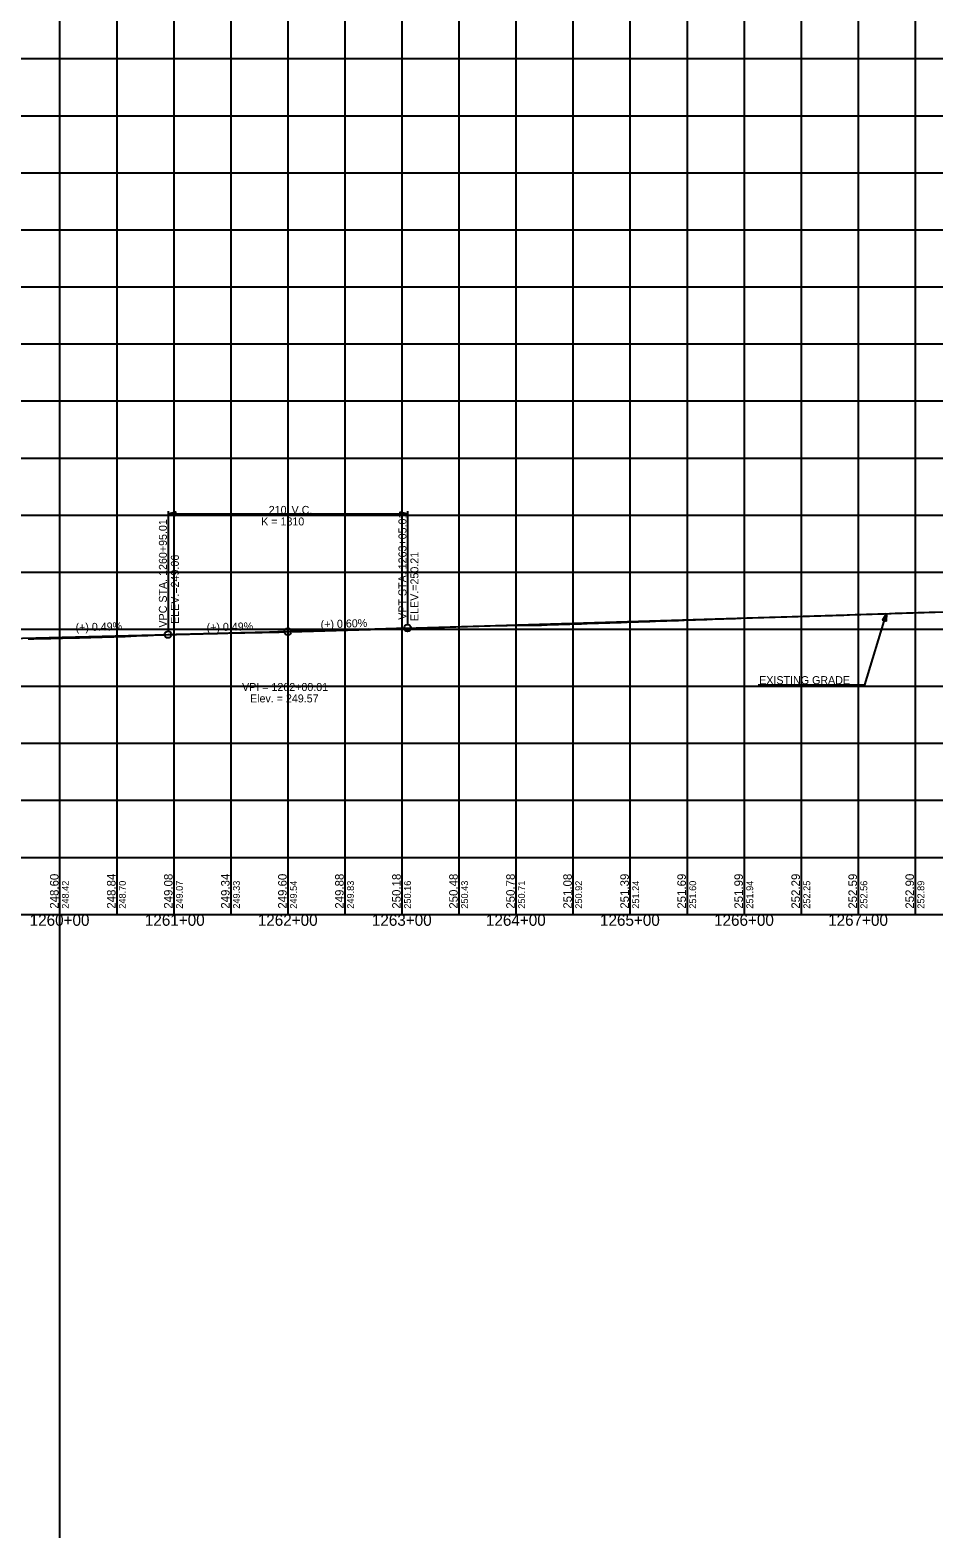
# Model space of a CAD drawing. Extents: x -90830 to 2015517, y -20856 to 836331.
# Drawn here: x 14898 to 15690, y -11344 to -10022 of the extents above; entities that cross this region are included whole.
import ezdxf

# ---------------------------------------------------------------- set-up
doc = ezdxf.new("R2010")
doc.units = 0
for name, color, linetype in [('Level 1', 7, 'Continuous'), ('RD_DDB_GradeTX', 7, 'Continuous'), ('RD_DDB_Profile_Elev', 7, 'Continuous'), ('RD_DDB_Profile_EX', 7, 'Continuous'), ('RD_DDB_Profile_Lbl', 7, 'Continuous'), ('RD_DDB_Profile_PR', 7, 'Continuous'), ('RD_DDB_StaTX', 7, 'Continuous'), ('RD_DDB_StripGrade', 7, 'Continuous'), ('RD_DDB_VCLbl', 7, 'Continuous'), ('RD_GPK_Profile_Cell', 7, 'Continuous'), ('RD_PD_Final_TX', 7, 'Continuous'), ('RD_TX_Drainage', 7, 'Continuous')]:
    doc.layers.add(name, color=color, linetype=linetype)

msp = doc.modelspace()

# ---------------------------------------------------------------- linework, layer by layer
at = {"layer": 'Level 1'}
for p, q in [((14923.5, -3180.8), (14923.5, -11343.5)), ((14923.5, -9797.1), (14923.5, -10297.1)), ((14973.5, -9797.1), (14973.5, -10297.1)), ((15023.5, -9797.1), (15023.5, -10297.1)), ((15073.5, -9797.1), (15073.5, -10297.1)), ((15123.5, -9797.1), (15123.5, -10297.1)), ((15173.5, -9797.1), (15173.5, -10297.1)), ((15223.5, -9797.1), (15223.5, -10297.1)), ((15273.5, -9797.1), (15273.5, -10297.1)), ((15323.5, -9797.1), (15323.5, -10297.1)), ((15373.5, -9797.1), (15373.5, -10297.1)), ((15423.5, -9797.1), (15423.5, -10297.1)), ((15473.5, -9797.1), (15473.5, -10297.1)), ((15523.5, -9797.1), (15523.5, -10297.1)), ((15573.5, -9797.1), (15573.5, -10297.1)), ((15623.5, -9797.1), (15623.5, -10297.1)), ((15673.5, -9797.1), (15673.5, -10297.1)), ((14373.5, -10047.1), (15973.5, -10047.1)), ((14373.5, -10097.1), (15973.5, -10097.1)), ((14373.5, -10147.1), (15973.5, -10147.1)), ((14373.5, -10197.1), (15973.5, -10197.1)), ((14373.5, -10247.1), (15973.5, -10247.1)), ((14373.5, -10297.1), (15973.5, -10297.1)), ((14373.5, -10297.1), (15973.5, -10297.1)), ((14923.5, -10297.1), (14923.5, -10797.1)), ((14973.5, -10297.1), (14973.5, -10797.1)), ((15023.5, -10297.1), (15023.5, -10797.1)), ((15073.5, -10297.1), (15073.5, -10797.1)), ((15123.5, -10297.1), (15123.5, -10797.1)), ((15173.5, -10297.1), (15173.5, -10797.1)), ((15223.5, -10297.1), (15223.5, -10797.1)), ((15273.5, -10297.1), (15273.5, -10797.1)), ((15323.5, -10297.1), (15323.5, -10797.1)), ((15373.5, -10297.1), (15373.5, -10797.1)), ((15423.5, -10297.1), (15423.5, -10797.1)), ((15473.5, -10297.1), (15473.5, -10797.1)), ((15523.5, -10297.1), (15523.5, -10797.1)), ((15573.5, -10297.1), (15573.5, -10797.1)), ((15623.5, -10297.1), (15623.5, -10797.1)), ((15673.5, -10297.1), (15673.5, -10797.1)), ((14373.5, -10347.1), (15973.5, -10347.1)), ((14373.5, -10397.1), (15973.5, -10397.1)), ((14373.5, -10447.1), (15973.5, -10447.1)), ((14373.5, -10497.1), (15973.5, -10497.1)), ((14373.5, -10547.1), (15973.5, -10547.1)), ((14373.5, -10597.1), (15973.5, -10597.1)), ((14373.5, -10647.1), (15973.5, -10647.1)), ((14373.5, -10697.1), (15973.5, -10697.1)), ((14373.5, -10747.1), (15973.5, -10747.1)), ((14373.5, -10797.1), (15973.5, -10797.1))]:
    msp.add_line(p, q, dxfattribs=at)
at = {"layer": 'RD_DDB_GradeTX'}
for p, q in [((15052.5, -10551), (15120.5, -10549.3)), ((15194.4, -10547.1), (15126.5, -10549.2))]:
    msp.add_line(p, q, dxfattribs=at)
msp.add_circle((15123.5, -10549.3), 3, dxfattribs=at)
at = {"layer": 'RD_DDB_Profile_EX'}
for points in [[(15045.9, -10551.1), (15050.9, -10551), (15055.9, -10550.9), (15060.9, -10550.8), (15065.9, -10550.6), (15070.9, -10550.5), (15075.9, -10550.4), (15080.9, -10550.3), (15085.9, -10550.2), (15090.9, -10550.1), (15095.9, -10550), (15100.9, -10549.9), (15105.9, -10549.8), (15110.9, -10549.7), (15115.9, -10549.6), (15120.9, -10549.5), (15125.9, -10549.3), (15130.9, -10549.2), (15135.9, -10549.1), (15140.9, -10548.9), (15145.9, -10548.8), (15150.9, -10548.6), (15155.9, -10548.5), (15160.9, -10548.3), (15165.9, -10548.2), (15170.9, -10548), (15175.9, -10547.9), (15180.9, -10547.7), (15185.9, -10547.6), (15190.9, -10547.4), (15195.9, -10547.3), (15200.9, -10547.1), (15205.9, -10546.9), (15210.9, -10546.8), (15215.9, -10546.6), (15220.9, -10546.4), (15225.9, -10546.3), (15230.9, -10546.1), (15235.9, -10546), (15240.9, -10545.9), (15245.9, -10545.7), (15250.9, -10545.6), (15255.9, -10545.5), (15260.9, -10545.3), (15265.9, -10545.2), (15270.9, -10545), (15275.9, -10544.9), (15280.9, -10544.7), (15285.9, -10544.6), (15290.9, -10544.5), (15295.9, -10544.3), (15300.9, -10544.2), (15305.9, -10544), (15310.9, -10543.9), (15315.9, -10543.8), (15320.9, -10543.6), (15325.9, -10543.5), (15330.9, -10543.5), (15335.9, -10543.5), (15340.9, -10543.5), (15345.9, -10543.5), (15350.9, -10543.3), (15355.9, -10543.1), (15360.9, -10543), (15365.9, -10542.8), (15370.9, -10542.6), (15375.9, -10542.4), (15380.9, -10542.3), (15385.9, -10542.1), (15390.9, -10541.9), (15395.9, -10541.8), (15400.9, -10541.6), (15405.9, -10541.5), (15410.9, -10541.3), (15415.9, -10541.2), (15420.9, -10541), (15425.9, -10540.8), (15430.9, -10540.7), (15435.9, -10540.5), (15440.9, -10540.3), (15445.9, -10540.1), (15450.9, -10539.9), (15455.9, -10539.8), (15460.9, -10539.6), (15465.9, -10539.4), (15470.9, -10539.2), (15475.9, -10539), (15480.9, -10538.8), (15485.9, -10538.6), (15490.9, -10538.5), (15495.9, -10538.3), (15500.9, -10538.1), (15505.9, -10538), (15510.9, -10537.8), (15515.9, -10537.7), (15520.9, -10537.5), (15525.9, -10537.3), (15530.9, -10537.2), (15535.9, -10537), (15540.9, -10536.9), (15545.9, -10536.7)], [(15545.9, -10536.7), (15550.9, -10536.6), (15555.9, -10536.4), (15560.9, -10536.3), (15565.9, -10536.1), (15570.9, -10535.9), (15575.9, -10535.8), (15580.9, -10535.6), (15585.9, -10535.4), (15590.9, -10535.3), (15595.9, -10535.1), (15600.9, -10535), (15605.9, -10534.8), (15610.9, -10534.7), (15615.9, -10534.5), (15620.9, -10534.4), (15625.9, -10534.2), (15630.9, -10534.1), (15635.9, -10533.9), (15640.9, -10533.7), (15645.9, -10533.6), (15650.9, -10533.4), (15655.9, -10533.2), (15660.9, -10533.1), (15665.9, -10532.9), (15670.9, -10532.8), (15675.9, -10532.6), (15680.9, -10532.4), (15685.9, -10532.3), (15690.9, -10532.1)], [(14895.9, -10555.7), (14900.9, -10555.5), (14905.9, -10555.4), (14910.9, -10555.3), (14915.9, -10555.2), (14920.9, -10555.1), (14925.9, -10555), (14930.9, -10554.8), (14935.9, -10554.7), (14940.9, -10554.6), (14945.9, -10554.4), (14950.9, -10554.3), (14955.9, -10554.1), (14960.9, -10554), (14965.9, -10553.9), (14970.9, -10553.7), (14975.9, -10553.5), (14980.9, -10553.4), (14985.9, -10553.2), (14990.9, -10553), (14995.9, -10552.8), (15000.9, -10552.6), (15005.9, -10552.4), (15010.9, -10552.2), (15015.9, -10552), (15020.9, -10551.8), (15025.9, -10551.7), (15030.9, -10551.5), (15035.9, -10551.4), (15040.9, -10551.3), (15045.9, -10551.1)]]:
    msp.add_lwpolyline(points, dxfattribs=at)
at = {"layer": 'RD_DDB_Profile_PR'}
for p, q in [((15228.5, -10546.1), (15908.5, -10525.5)), ((14818.4, -10556.7), (15018.5, -10551.8))]:
    msp.add_line(p, q, dxfattribs=at)
msp.add_spline([(15018.5, -10551.8), (15022.7, -10551.7), (15026.9, -10551.6), (15031.1, -10551.5), (15035.3, -10551.4), (15039.5, -10551.3), (15043.7, -10551.2), (15047.9, -10551.1), (15052.1, -10551), (15056.3, -10550.9), (15060.5, -10550.8), (15064.7, -10550.7), (15068.9, -10550.6), (15073.1, -10550.4), (15077.3, -10550.3), (15081.5, -10550.2), (15085.7, -10550.1), (15089.9, -10550), (15094.1, -10549.9), (15098.3, -10549.8), (15102.5, -10549.7), (15106.7, -10549.6), (15110.9, -10549.4), (15115.1, -10549.3), (15119.3, -10549.2), (15123.5, -10549.1), (15127.7, -10549), (15131.9, -10548.9), (15136.1, -10548.8), (15140.3, -10548.6), (15144.5, -10548.5), (15148.7, -10548.4), (15152.9, -10548.3), (15157.1, -10548.2), (15161.3, -10548.1), (15165.5, -10547.9), (15169.7, -10547.8), (15173.9, -10547.7), (15178.1, -10547.6), (15182.3, -10547.4), (15186.5, -10547.3), (15190.7, -10547.2), (15194.9, -10547.1), (15199.1, -10547), (15203.3, -10546.8), (15207.5, -10546.7), (15211.7, -10546.6), (15215.9, -10546.5), (15220.1, -10546.3), (15224.3, -10546.2), (15228.5, -10546.1)], degree=3, dxfattribs=at)
at = {"layer": 'RD_DDB_VCLbl'}
for p, q in [((15018.5, -10443.6), (15018.5, -10548.8)), ((15018.5, -10446.1), (15228.5, -10446.1)), ((15228.5, -10443.6), (15228.5, -10543.1))]:
    msp.add_line(p, q, dxfattribs=at)
for centre in [(15228.5, -10546.1), (15018.5, -10551.8)]:
    msp.add_circle(centre, 3, dxfattribs=at)
at = {"layer": 'RD_GPK_Profile_Cell'}
msp.add_line((4823.5, -10797.1), (75223.5, -10797.1), dxfattribs=at)
at = {"layer": 'RD_PD_Final_TX'}
for p, q in [((15648.4, -10533.5), (15645, -10539.2)), ((15648.1, -10540.2), (15645, -10539.2)), ((15646.6, -10539.7), (15648.4, -10533.5)), ((15648.4, -10533.5), (15648.1, -10540.2))]:
    msp.add_line(p, q, dxfattribs=at)
for points in [[(15536, -10595.9), (15629.4, -10595.9), (15648.4, -10533.5)], [(15648.3, -10533.9), (15646.5, -10539.6), (15648.2, -10534.1), (15646.5, -10539.6), (15648.1, -10534.3), (15646.4, -10539.6), (15648, -10534.4), (15646.4, -10539.6), (15647.8, -10534.6), (15646.3, -10539.6), (15647.7, -10534.8), (15646.2, -10539.5), (15647.6, -10535), (15646.2, -10539.5), (15647.4, -10535.3), (15646.1, -10539.5), (15647.3, -10535.5), (15646, -10539.5), (15647.2, -10535.8), (15646, -10539.5), (15647, -10536), (15645.9, -10539.4), (15646.8, -10536.3), (15645.9, -10539.4), (15646.6, -10536.6), (15645.8, -10539.4), (15646.5, -10536.9), (15645.7, -10539.4), (15646.3, -10537.1), (15645.7, -10539.4), (15646.2, -10537.5), (15645.6, -10539.3), (15646, -10537.7), (15645.5, -10539.3), (15645.8, -10537.9), (15645.5, -10539.3), (15645.7, -10538.3), (15645.4, -10539.3), (15645.6, -10538.5), (15645.3, -10539.2), (15645.4, -10538.6), (15645.2, -10539.1), (15645.1, -10539.2), (15645.2, -10539.2)], [(15646.6, -10539.6), (15648.4, -10533.9), (15646.7, -10539.7), (15648.4, -10534.1), (15646.7, -10539.7), (15648.4, -10534.3), (15646.8, -10539.7), (15648.4, -10534.6), (15646.9, -10539.7), (15648.3, -10534.9), (15647, -10539.8), (15648.3, -10535.3), (15647, -10539.8), (15648.3, -10535.6), (15647.1, -10539.8), (15648.3, -10535.9), (15647.2, -10539.8), (15648.2, -10536.2), (15647.2, -10539.8), (15648.2, -10536.5), (15647.3, -10539.8), (15648.2, -10536.8), (15647.4, -10539.9), (15648.2, -10537.3), (15647.5, -10539.9), (15648.2, -10537.6), (15647.5, -10539.9), (15648.2, -10538), (15647.6, -10539.9), (15648.1, -10538.4), (15647.7, -10540), (15648.1, -10538.7), (15647.8, -10540), (15648.1, -10539), (15647.8, -10540.1), (15648.1, -10539.4), (15647.9, -10540), (15648.1, -10539.8), (15648, -10540)]]:
    msp.add_lwpolyline(points, dxfattribs=at)
at = {"layer": 'RD_TX_Drainage'}
for points in [[(15025.1, -10447.7), (15018.5, -10446.1), (15025.1, -10444.4)], [(15221.9, -10444.4), (15228.5, -10446.1), (15221.9, -10447.7)]]:
    msp.add_lwpolyline(points, close=True, dxfattribs=at)

# ---------------------------------------------------------------- texts
at = {"layer": 'RD_DDB_GradeTX'}
for s, rotation, p in [('(+) 0.49%', 1.3989, (14937.5, -10549)), ('(+) 0.49%', 1.3989, (15052.4, -10549)), ('(+) 0.60%', 1.731, (15152.4, -10546.4))]:
    msp.add_text(s, height=7, rotation=rotation, dxfattribs=at).set_placement(p)
at = {"layer": 'RD_DDB_Profile_Elev'}
for s, p in [('248.60', (14922.5, -10792.1)), ('248.84', (14972.5, -10792.1)), ('249.08', (15022.5, -10792.1)), ('249.34', (15072.5, -10792.1)), ('249.60', (15122.5, -10792.1)), ('249.88', (15172.5, -10792.1)), ('250.18', (15222.5, -10792.1)), ('250.48', (15272.5, -10792.1)), ('250.78', (15322.5, -10792.1)), ('251.08', (15372.5, -10792.1)), ('251.39', (15422.5, -10792.1)), ('251.69', (15472.5, -10792.1)), ('251.99', (15522.5, -10792.1)), ('252.29', (15572.5, -10792.1)), ('252.59', (15622.5, -10792.1)), ('252.90', (15672.5, -10792.1))]:
    msp.add_text(s, height=7.5, rotation=90, dxfattribs=at).set_placement(p)
at = {"layer": 'RD_DDB_Profile_Lbl'}
for s, p in [('VPI = 1262+00.01', (15083.4, -10601.3)), ('Elev. = 249.57', (15090.4, -10611.3))]:
    msp.add_text(s, height=7, dxfattribs=at).set_placement(p)
at = {"layer": 'RD_DDB_StaTX'}
for s, p in [('1260+00', (14897.2, -10807.1)), ('1261+00', (14998.2, -10807.1)), ('1262+00', (15097.2, -10807.1)), ('1263+00', (15197.2, -10807.1)), ('1264+00', (15297.2, -10807.1)), ('1265+00', (15397.2, -10807.1)), ('1266+00', (15497.2, -10807.1)), ('1267+00', (15597.2, -10807.1))]:
    msp.add_text(s, height=10, dxfattribs=at).set_placement(p)
at = {"layer": 'RD_DDB_StripGrade'}
for s, height, p in [('VPC STA. 1260+95.01 ', 7, (15017.5, -10545.7)), (' VPT STA. 1263+05.01 ', 7, (15227.5, -10541.5)), ('ELEV.=249.06', 7, (15028, -10542.5)), ('ELEV.=250.21', 7, (15238, -10540)), ('248.42', 6, (14931.5, -10792.1)), ('248.70', 6, (14981.5, -10792.1)), ('249.07', 6, (15031.5, -10792.1)), ('249.33', 6, (15081.5, -10792.1)), ('249.54', 6, (15131.5, -10792.1)), ('249.83', 6, (15181.5, -10792.1)), ('250.16', 6, (15231.5, -10792.1)), ('250.43', 6, (15281.5, -10792.1)), ('250.71', 6, (15331.5, -10792.1)), ('250.92', 6, (15381.5, -10792.1)), ('251.24', 6, (15431.5, -10792.1)), ('251.60', 6, (15481.5, -10792.1)), ('251.94', 6, (15531.5, -10792.1)), ('252.25', 6, (15581.5, -10792.1)), ('252.56', 6, (15631.5, -10792.1)), ('252.89', 6, (15681.5, -10792.1))]:
    msp.add_text(s, height=height, rotation=90, dxfattribs=at).set_placement(p)
at = {"layer": 'RD_DDB_VCLbl'}
for s, p in [("210' V.C.", (15106.8, -10446.1)), ('K = 1810', (15100.2, -10456.2))]:
    msp.add_text(s, height=7, dxfattribs=at).set_placement(p)
at = {"layer": 'RD_PD_Final_TX'}
msp.add_text('EXISTING GRADE', height=7, dxfattribs=at).set_placement((15536.8, -10595.3))

doc.saveas('drawing.dxf')
